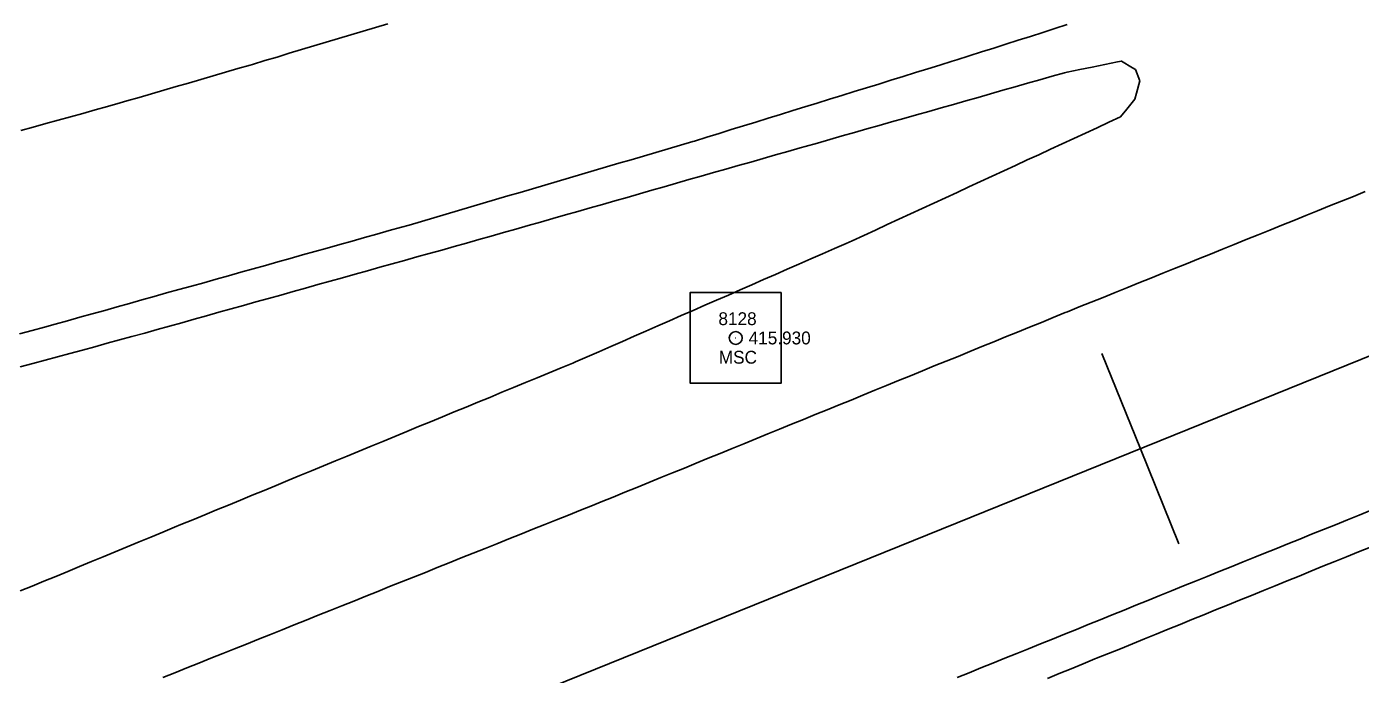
# Model space of a CAD drawing. Extents: x 1901471 to 1963503, y 756461 to 799997.
# Drawn here: x 1930630.2 to 1930734, y 773546.8 to 773597.2 of the extents above; entities that cross this region are included whole.
import ezdxf

# ---------------------------------------------------------------- set-up
doc = ezdxf.new("R2010")
doc.units = 0
for name, color, linetype in [('RD_EX_Road', 7, 'Continuous'), ('RD_EX_Road_txCode', 7, 'Continuous'), ('RD_HC_Cl', 7, 'Continuous'), ('RD_HC_Data_Tic', 7, 'Continuous'), ('RD_HC_Survey', 7, 'Continuous'), ('RD_HC_txCode', 7, 'Continuous'), ('RD_SMD_Locator', 7, 'Continuous')]:
    doc.layers.add(name, color=color, linetype=linetype)

msp = doc.modelspace()

# ---------------------------------------------------------------- linework, layer by layer
at = {"layer": 'RD_EX_Road'}
for points in [[(1930711.2, 773597.37), (1930710.24, 773597.06), (1930709.29, 773596.76), (1930708.34, 773596.46), (1930707.38, 773596.16), (1930706.43, 773595.85), (1930705.48, 773595.55), (1930704.53, 773595.25), (1930703.57, 773594.94), (1930702.62, 773594.64), (1930702.26, 773594.52), (1930701.3, 773594.23), (1930700.35, 773593.93), (1930699.39, 773593.64), (1930698.44, 773593.34), (1930697.48, 773593.05), (1930696.53, 773592.75), (1930695.57, 773592.45), (1930694.61, 773592.16), (1930693.66, 773591.86), (1930692.7, 773591.57), (1930691.75, 773591.27), (1930690.79, 773590.97), (1930689.84, 773590.68), (1930688.88, 773590.38), (1930687.93, 773590.09), (1930686.97, 773589.79), (1930686.02, 773589.49), (1930685.06, 773589.2), (1930684.11, 773588.9), (1930683.15, 773588.61), (1930682.2, 773588.31), (1930682.07, 773588.27), (1930681.11, 773587.99), (1930680.15, 773587.71), (1930679.19, 773587.43), (1930678.24, 773587.14), (1930677.28, 773586.86), (1930676.32, 773586.58), (1930675.36, 773586.3), (1930674.4, 773586.01), (1930673.44, 773585.73), (1930672.48, 773585.45), (1930671.52, 773585.17), (1930670.56, 773584.89), (1930669.6, 773584.6), (1930668.64, 773584.32), (1930667.68, 773584.04), (1930666.72, 773583.76), (1930665.76, 773583.47), (1930664.8, 773583.19), (1930663.85, 773582.91), (1930662.89, 773582.63), (1930661.93, 773582.35), (1930660.97, 773582.06), (1930660.01, 773581.78), (1930659.41, 773581.61), (1930658.45, 773581.34), (1930657.49, 773581.07), (1930656.52, 773580.8), (1930655.56, 773580.53), (1930654.6, 773580.26), (1930653.63, 773579.99), (1930652.67, 773579.72), (1930651.71, 773579.45), (1930650.75, 773579.18), (1930649.78, 773578.91), (1930648.82, 773578.64), (1930647.86, 773578.37), (1930646.9, 773578.1), (1930645.93, 773577.83), (1930644.97, 773577.56), (1930644.01, 773577.29), (1930643.05, 773577.02), (1930642.08, 773576.76), (1930641.12, 773576.49), (1930640.16, 773576.22), (1930639.19, 773575.95), (1930638.23, 773575.68), (1930637.27, 773575.41), (1930636.31, 773575.14), (1930635.34, 773574.87), (1930634.38, 773574.6), (1930633.42, 773574.33), (1930632.46, 773574.06), (1930631.62, 773573.83), (1930630.66, 773573.57), (1930629.69, 773573.31)], [(1930629.79, 773589.14), (1930630.75, 773589.4), (1930631.72, 773589.67), (1930632.68, 773589.94), (1930633.64, 773590.21), (1930634.61, 773590.47), (1930635.57, 773590.74), (1930636.53, 773591.01), (1930637.5, 773591.28), (1930638.03, 773591.43), (1930638.99, 773591.71), (1930639.95, 773591.99), (1930640.91, 773592.27), (1930641.87, 773592.55), (1930642.83, 773592.83), (1930643.79, 773593.11), (1930644.75, 773593.39), (1930645.71, 773593.67), (1930646.67, 773593.95), (1930647.63, 773594.23), (1930647.8, 773594.28), (1930648.76, 773594.57), (1930649.72, 773594.85), (1930650.67, 773595.14), (1930651.63, 773595.43), (1930652.59, 773595.71), (1930653.55, 773596), (1930654.51, 773596.29), (1930655.46, 773596.57), (1930656.42, 773596.86), (1930657.38, 773597.15), (1930658.34, 773597.43)], [(1930629.74, 773553.3), (1930630.66, 773553.68), (1930631.58, 773554.06), (1930632.51, 773554.44), (1930633.43, 773554.82), (1930634.36, 773555.21), (1930635.28, 773555.59), (1930636.2, 773555.97), (1930637.13, 773556.35), (1930638.05, 773556.73), (1930638.98, 773557.12), (1930639.9, 773557.5), (1930640.82, 773557.88), (1930641.75, 773558.26), (1930642.24, 773558.47), (1930643.17, 773558.85), (1930644.09, 773559.23), (1930645.02, 773559.61), (1930645.94, 773559.99), (1930646.87, 773560.37), (1930647.79, 773560.75), (1930648.71, 773561.13), (1930649.64, 773561.52), (1930650.56, 773561.9), (1930651.49, 773562.28), (1930652.41, 773562.66), (1930653.34, 773563.04), (1930654.26, 773563.42), (1930655.18, 773563.8), (1930656.11, 773564.18), (1930657.03, 773564.56), (1930657.96, 773564.94), (1930658.88, 773565.33), (1930659.81, 773565.71), (1930660.73, 773566.09), (1930661.65, 773566.47), (1930662.58, 773566.85), (1930663.5, 773567.23), (1930664.43, 773567.61), (1930665.35, 773567.99), (1930665.35, 773567.99), (1930666.28, 773568.37), (1930667.2, 773568.76), (1930668.12, 773569.14), (1930669.05, 773569.52), (1930669.97, 773569.9), (1930670.9, 773570.28), (1930671.82, 773570.66), (1930672.74, 773571.04), (1930672.93, 773571.12), (1930673.84, 773571.52), (1930674.76, 773571.92), (1930675.68, 773572.32), (1930676.59, 773572.72), (1930677.51, 773573.13), (1930678.42, 773573.53), (1930679.34, 773573.93), (1930680.26, 773574.33), (1930681.17, 773574.73), (1930682.09, 773575.13), (1930683, 773575.53), (1930683.92, 773575.93), (1930684.84, 773576.33), (1930685.75, 773576.73), (1930686.67, 773577.13), (1930687.58, 773577.53), (1930688.5, 773577.93), (1930689.42, 773578.34), (1930690.33, 773578.74), (1930691.25, 773579.14), (1930692.16, 773579.54), (1930693.08, 773579.94), (1930694, 773580.34), (1930694.46, 773580.55), (1930695.37, 773580.97), (1930696.28, 773581.39), (1930697.18, 773581.81), (1930698.09, 773582.23), (1930699, 773582.65), (1930699.91, 773583.07), (1930700.82, 773583.49), (1930701.72, 773583.9), (1930702.63, 773584.32), (1930703.54, 773584.74), (1930704.45, 773585.16), (1930705.36, 773585.58), (1930706.26, 773586), (1930707.17, 773586.42), (1930708.08, 773586.84), (1930708.99, 773587.25), (1930709.9, 773587.67), (1930710.8, 773588.09), (1930711.71, 773588.51), (1930712.62, 773588.93), (1930713.53, 773589.35), (1930714.44, 773589.77), (1930715.34, 773590.19), (1930715.84, 773590.79), (1930716.47, 773591.57), (1930716.59, 773592.04), (1930716.85, 773593), (1930716.51, 773593.87), (1930716.28, 773594.01), (1930715.42, 773594.53), (1930715.11, 773594.47), (1930715.11, 773594.47), (1930714.13, 773594.27), (1930713.15, 773594.07), (1930712.17, 773593.88), (1930711.19, 773593.68), (1930711, 773593.63), (1930710.04, 773593.35), (1930709.08, 773593.08), (1930708.11, 773592.81), (1930707.15, 773592.53), (1930706.19, 773592.26), (1930705.23, 773591.99), (1930704.27, 773591.71), (1930703.31, 773591.44), (1930702.34, 773591.17), (1930701.38, 773590.9), (1930700.42, 773590.62), (1930699.46, 773590.35), (1930698.5, 773590.08), (1930697.54, 773589.8), (1930696.57, 773589.53), (1930695.61, 773589.26), (1930694.65, 773588.98), (1930693.69, 773588.71), (1930692.73, 773588.44), (1930691.77, 773588.16), (1930690.81, 773587.89), (1930690.41, 773587.78), (1930689.45, 773587.5), (1930688.49, 773587.23), (1930687.53, 773586.95), (1930686.57, 773586.68), (1930685.61, 773586.4), (1930684.65, 773586.13), (1930683.68, 773585.86), (1930682.72, 773585.58), (1930681.76, 773585.31), (1930680.8, 773585.03), (1930679.84, 773584.76), (1930678.88, 773584.48), (1930677.92, 773584.21), (1930676.95, 773583.93), (1930675.99, 773583.66), (1930675.03, 773583.38), (1930674.07, 773583.11), (1930673.11, 773582.83), (1930672.15, 773582.56), (1930671.19, 773582.29), (1930670.22, 773582.01), (1930669.26, 773581.74), (1930668.3, 773581.46), (1930667.34, 773581.19), (1930666.38, 773580.91), (1930665.42, 773580.64), (1930664.45, 773580.37), (1930663.49, 773580.1), (1930662.53, 773579.83), (1930661.56, 773579.57), (1930660.6, 773579.3), (1930659.64, 773579.03), (1930658.67, 773578.76), (1930657.71, 773578.49), (1930656.75, 773578.22), (1930655.79, 773577.95), (1930654.82, 773577.68), (1930654.82, 773577.68), (1930653.86, 773577.41), (1930652.9, 773577.14), (1930651.93, 773576.87), (1930650.97, 773576.6), (1930650.01, 773576.33), (1930649.05, 773576.06), (1930648.08, 773575.79), (1930647.12, 773575.52), (1930646.16, 773575.26), (1930645.19, 773574.99), (1930644.23, 773574.72), (1930643.27, 773574.45), (1930642.3, 773574.18), (1930641.34, 773573.91), (1930640.38, 773573.64), (1930639.42, 773573.37), (1930638.43, 773573.1), (1930637.46, 773572.84), (1930636.5, 773572.58), (1930635.53, 773572.31), (1930634.57, 773572.05), (1930633.6, 773571.79), (1930632.64, 773571.53), (1930631.67, 773571.27), (1930630.71, 773571), (1930629.74, 773570.74)], [(1930640.84, 773546.57), (1930641.77, 773546.94), (1930642.7, 773547.32), (1930643.63, 773547.69), (1930644.56, 773548.06), (1930645.49, 773548.43), (1930646.41, 773548.8), (1930647.34, 773549.17), (1930648.27, 773549.55), (1930649.2, 773549.92), (1930650.13, 773550.29), (1930651.05, 773550.66), (1930651.98, 773551.03), (1930652.91, 773551.41), (1930653.84, 773551.78), (1930654.77, 773552.15), (1930655.7, 773552.52), (1930656.62, 773552.89), (1930657.55, 773553.26), (1930658.48, 773553.64), (1930659.41, 773554.01), (1930660.34, 773554.38), (1930661.26, 773554.75), (1930662.19, 773555.12), (1930663.12, 773555.5), (1930664.05, 773555.87), (1930664.98, 773556.24), (1930665.91, 773556.61), (1930666.83, 773556.98), (1930667.76, 773557.35), (1930668.69, 773557.73), (1930669.62, 773558.1), (1930670.55, 773558.47), (1930671.47, 773558.84), (1930672.4, 773559.21), (1930673.33, 773559.58), (1930674.26, 773559.96), (1930674.94, 773560.23), (1930675.86, 773560.61), (1930676.79, 773560.98), (1930677.71, 773561.36), (1930678.64, 773561.74), (1930679.57, 773562.12), (1930680.49, 773562.5), (1930681.42, 773562.87), (1930682.34, 773563.25), (1930683.27, 773563.63), (1930684.19, 773564.01), (1930685.12, 773564.38), (1930686.05, 773564.76), (1930686.97, 773565.14), (1930687.9, 773565.52), (1930688.82, 773565.89), (1930689.75, 773566.27), (1930690.67, 773566.65), (1930691.6, 773567.03), (1930692.53, 773567.41), (1930693.45, 773567.78), (1930694.38, 773568.16), (1930695.3, 773568.54), (1930696.23, 773568.92), (1930697.15, 773569.29), (1930698.08, 773569.67), (1930699, 773570.05), (1930699.93, 773570.43), (1930700.86, 773570.81), (1930701.78, 773571.18), (1930702.71, 773571.56), (1930703.63, 773571.94), (1930704.56, 773572.32), (1930705.48, 773572.69), (1930706.41, 773573.07), (1930707.34, 773573.45), (1930708.26, 773573.83), (1930709.19, 773574.2), (1930710.11, 773574.58), (1930711.04, 773574.96), (1930711.21, 773575.03), (1930712.14, 773575.41), (1930713.07, 773575.78), (1930713.99, 773576.15), (1930714.92, 773576.53), (1930715.85, 773576.9), (1930716.78, 773577.27), (1930717.7, 773577.65), (1930718.63, 773578.02), (1930719.56, 773578.4), (1930720.48, 773578.77), (1930721.41, 773579.14), (1930722.34, 773579.52), (1930723.27, 773579.89), (1930724.19, 773580.27), (1930725.12, 773580.64), (1930726.05, 773581.01), (1930726.97, 773581.39), (1930727.9, 773581.76), (1930728.83, 773582.14), (1930729.76, 773582.51), (1930730.68, 773582.88), (1930731.61, 773583.26), (1930732.54, 773583.63), (1930733.47, 773584.01), (1930734.39, 773584.38)], [(1930702.64, 773546.56), (1930703.57, 773546.94), (1930704.49, 773547.31), (1930705.42, 773547.69), (1930706.35, 773548.06), (1930707.27, 773548.44), (1930708.2, 773548.81), (1930709.13, 773549.19), (1930710.05, 773549.56), (1930710.98, 773549.94), (1930711.91, 773550.31), (1930712.83, 773550.69), (1930713.76, 773551.06), (1930714.69, 773551.44), (1930715.62, 773551.81), (1930716.54, 773552.19), (1930717.47, 773552.56), (1930718.4, 773552.94), (1930719.32, 773553.31), (1930720.25, 773553.69), (1930721.18, 773554.06), (1930722.1, 773554.44), (1930723.03, 773554.81), (1930723.96, 773555.19), (1930724.88, 773555.56), (1930725.81, 773555.94), (1930726.5, 773556.22), (1930727.43, 773556.59), (1930728.36, 773556.97), (1930729.29, 773557.34), (1930730.21, 773557.71), (1930731.14, 773558.09), (1930732.07, 773558.46), (1930733, 773558.83), (1930733.92, 773559.21), (1930734.85, 773559.58)], [(1930709.66, 773546.49), (1930710.58, 773546.87), (1930711.51, 773547.25), (1930712.44, 773547.63), (1930713.36, 773548.01), (1930713.49, 773548.06), (1930714.42, 773548.44), (1930715.35, 773548.81), (1930716.27, 773549.19), (1930717.2, 773549.57), (1930718.12, 773549.94), (1930719.05, 773550.32), (1930719.98, 773550.7), (1930720.9, 773551.07), (1930721.83, 773551.45), (1930722.75, 773551.83), (1930723.68, 773552.2), (1930724.61, 773552.58), (1930725.53, 773552.96), (1930726.46, 773553.33), (1930727.39, 773553.71), (1930728.31, 773554.09), (1930729.24, 773554.46), (1930730.16, 773554.84), (1930731.09, 773555.22), (1930732.02, 773555.59), (1930732.94, 773555.97), (1930733.87, 773556.35), (1930734.79, 773556.72)]]:
    msp.add_lwpolyline(points, dxfattribs=at)
at = {"layer": 'RD_HC_Cl'}
msp.add_line((1938541.05, 776727.63), (1929630.2, 773125.03), dxfattribs=at)
at = {"layer": 'RD_HC_Data_Tic'}
for q in [(1930713.9, 773571.79), (1930719.89, 773556.96)]:
    msp.add_line((1930716.9, 773564.37), q, dxfattribs=at)
at = {"layer": 'RD_HC_Survey'}
msp.add_lwpolyline([(1930688.94, 773576.53), (1930681.87, 773576.53), (1930681.87, 773569.46), (1930688.94, 773569.46)], close=True, dxfattribs=at)
msp.add_circle((1930685.41, 773572.99), 0.5, dxfattribs=at)
at = {"layer": 'RD_SMD_Locator'}
msp.add_circle((1930685.41, 773572.99), 0.001, dxfattribs=at)

# ---------------------------------------------------------------- texts
at = {"layer": 'RD_EX_Road_txCode'}
msp.add_text('415.930', height=1, dxfattribs=at).set_placement((1930686.41, 773572.49))
at = {"layer": 'RD_HC_txCode'}
for s, p in [('8128', (1930684.06, 773573.99)), ('MSC', (1930684.09, 773570.99))]:
    msp.add_text(s, height=1, dxfattribs=at).set_placement(p)

doc.saveas('drawing.dxf')
